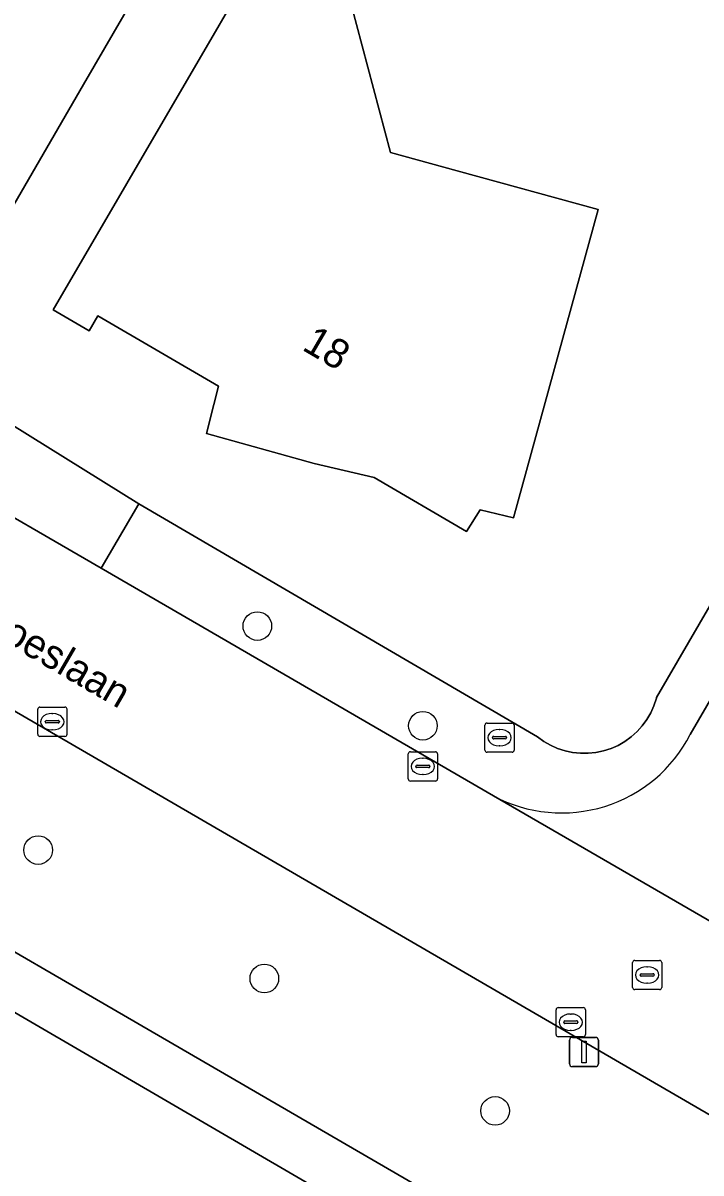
# Model space of a CAD drawing. Extents: x 157320 to 158835, y 386650 to 388491.
# Drawn here: x 158339.84 to 158363.01, y 387164.81 to 387204.11 of the extents above; entities that cross this region are included whole.
import ezdxf

# ---------------------------------------------------------------- set-up
doc = ezdxf.new("R2010")
doc.units = 0
for name, color, linetype in [('IMGEO_Berm_groen', 7, 'Continuous'), ('IMGEO_Boom', 7, 'Continuous'), ('IMGEO_Brandkraan', 7, 'Continuous'), ('IMGEO_Erf', 7, 'Continuous'), ('IMGEO_Groenvoorziening', 7, 'Continuous'), ('IMGEO_Kolk', 7, 'Continuous'), ('IMGEO_Lichtmast', 7, 'Continuous'), ('IMGEO_Openbare_ruimte_label', 7, 'Continuous'), ('IMGEO_Pand', 7, 'Continuous'), ('IMGEO_Pand_nummerreeks', 7, 'Continuous'), ('IMGEO_Rijbaan_lokaal_gesloten', 7, 'Continuous'), ('IMGEO_Rioolput', 7, 'Continuous'), ('IMGEO_Voetpad_halfverhard', 7, 'Continuous'), ('IMGEO_Voetpad_open', 7, 'Continuous')]:
    doc.layers.add(name, color=color, linetype=linetype)

msp = doc.modelspace()

# ---------------------------------------------------------------- linework, layer by layer
at = {"layer": 'IMGEO_Berm_groen'}
for points in [[(158382.376, 387216.979), (158361.487, 387181.06), (158361.481, 387181.036), (158361.398, 387180.782), (158361.289, 387180.539), (158361.156, 387180.308), (158360.999, 387180.093), (158360.821, 387179.895), (158360.622, 387179.716), (158360.407, 387179.56), (158360.176, 387179.427), (158359.932, 387179.319), (158359.678, 387179.236), (158359.418, 387179.181), (158359.152, 387179.154), (158358.886, 387179.154), (158358.621, 387179.182), (158358.36, 387179.237), (158358.107, 387179.32), (158357.865, 387179.428), (158357.633, 387179.562), (158357.417, 387179.719), (158343.795, 387187.676), (158342.509, 387185.483), (158355.916, 387177.697)], [(158362.64, 387179.793), (158383.752, 387216.141)]]:
    msp.add_lwpolyline(points, dxfattribs=at)
msp.add_arc((158358.242, 387182.068), 4.951, 241.9787, 332.6478, dxfattribs=at)
at = {"layer": 'IMGEO_Boom'}
for centre in [(158347.847, 387183.504), (158353.503, 387180.098), (158340.358, 387175.848), (158348.086, 387171.458), (158355.972, 387166.934)]:
    msp.add_circle(centre, 0.489, dxfattribs=at)
at = {"layer": 'IMGEO_Brandkraan'}
for p, q in [((158355.623, 387179.264), (158355.623, 387180.116)), ((158355.698, 387180.19), (158356.55, 387180.19)), ((158356.624, 387180.116), (158356.624, 387179.264)), ((158355.925, 387179.733), (158356.323, 387179.733)), ((158356.111, 387179.97), (158356.136, 387179.97)), ((158355.882, 387179.684), (158355.882, 387179.696)), ((158356.32, 387179.647), (158355.922, 387179.647)), ((158356.134, 387179.41), (158356.109, 387179.41)), ((158356.366, 387179.696), (158356.366, 387179.684)), ((158356.55, 387179.19), (158355.698, 387179.19))]:
    msp.add_line(p, q, dxfattribs=at)
for points in [[(158355.623, 387179.264), (158355.623, 387180.116)], [(158355.698, 387180.19), (158356.55, 387180.19)], [(158356.624, 387180.116), (158356.624, 387179.264)], [(158356.55, 387179.19), (158355.698, 387179.19)]]:
    msp.add_lwpolyline(points, dxfattribs=at)
for centre, radius, start, end in [((158355.7, 387180.114), 0.0765, 91.552, 178.448), ((158355.7, 387180.114), 0.0765, 91.552, 178.448), ((158356.548, 387180.114), 0.0765, 1.552, 88.448), ((158356.548, 387180.114), 0.0765, 1.552, 88.448), ((158355.922, 387179.693), 0.0403, 85.8775, 175.7526), ((158356.327, 387179.695), 0.0386, 1.7309, 96.639), ((158355.919, 387179.683), 0.0366, 178.938, 274.7102), ((158356.323, 387179.69), 0.043, 264.8664, 352.4533), ((158355.7, 387179.266), 0.0765, 181.552, 268.448), ((158355.7, 387179.266), 0.0765, 181.552, 268.448), ((158356.548, 387179.266), 0.0765, 271.552, 358.448), ((158356.548, 387179.266), 0.0765, 271.552, 358.448)]:
    msp.add_arc(centre, radius, start, end, dxfattribs=at)
for centre, major_axis, ratio, start_param, end_param in [((158356.11, 387179.69), (-0.387, 0.002), 0.722429, 4.712389, 7.853982), ((158356.135, 387179.69), (-0.39, 0.002), 0.717154, 1.570796, 4.712389)]:
    msp.add_ellipse(centre, major_axis=major_axis, ratio=ratio, start_param=start_param, end_param=end_param, dxfattribs=at)
at = {"layer": 'IMGEO_Erf'}
msp.add_lwpolyline([(158338.774, 387190.807), (158343.795, 387187.676), (158357.417, 387179.719), (158357.633, 387179.562), (158357.865, 387179.428), (158358.107, 387179.32), (158358.36, 387179.237), (158358.621, 387179.182), (158358.886, 387179.154), (158359.152, 387179.154), (158359.418, 387179.181), (158359.678, 387179.236), (158359.932, 387179.319), (158360.176, 387179.427), (158360.407, 387179.56), (158360.622, 387179.716), (158360.821, 387179.895), (158360.999, 387180.093), (158361.156, 387180.308), (158361.289, 387180.539), (158361.398, 387180.782), (158361.481, 387181.036), (158361.487, 387181.06), (158382.376, 387216.979)], dxfattribs=at)
for points in [[(158345.387, 387208.021), (158341.905, 387202.01), (158339.398, 387197.683), (158334.017, 387200.8), (158332.385, 387198.01), (158325.218, 387202.201), (158327.077, 387205.389), (158328.137, 387207.207), (158324.684, 387209.22), (158327.203, 387213.54), (158328.559, 387215.867), (158332.284, 387213.718), (158330.662, 387210.952), (158337.297, 387207.061), (158339.773, 387211.283)], [(158349.778, 387209.599), (158351.465, 387212.495), (158357.58, 387208.874), (158350.465, 387206.996), (158352.394, 387199.685), (158354.672, 387199.059), (158359.493, 387197.735), (158356.6, 387187.203), (158355.466, 387187.476), (158354.991, 387186.737), (158351.844, 387188.586), (158349.794, 387189.062), (158346.105, 387190.088), (158346.358, 387191.078), (158346.517, 387191.697), (158342.4, 387194.101), (158342.1, 387193.592), (158340.876, 387194.312), (158343.392, 387198.633)]]:
    msp.add_lwpolyline(points, close=True, dxfattribs=at)
at = {"layer": 'IMGEO_Groenvoorziening'}
for points in [[(158389.595, 387151.506), (158387.508, 387152.728), (158339.479, 387180.639)], [(158336.774, 387173.974), (158389.324, 387143.457)], [(158377.225, 387148.341), (158335.894, 387172.422)]]:
    msp.add_lwpolyline(points, dxfattribs=at)
at = {"layer": 'IMGEO_Kolk'}
for p, q in [((158340.342, 387179.808), (158340.342, 387180.66)), ((158340.417, 387180.734), (158341.269, 387180.734)), ((158340.83, 387180.514), (158340.855, 387180.514)), ((158341.343, 387180.66), (158341.343, 387179.808)), ((158340.601, 387180.228), (158340.601, 387180.24)), ((158341.039, 387180.191), (158340.641, 387180.191)), ((158340.644, 387180.277), (158341.042, 387180.277)), ((158341.085, 387180.24), (158341.085, 387180.228)), ((158341.269, 387179.734), (158340.417, 387179.734)), ((158340.853, 387179.954), (158340.828, 387179.954)), ((158353.003, 387178.281), (158353.003, 387179.133)), ((158353.078, 387179.207), (158353.93, 387179.207)), ((158353.491, 387178.987), (158353.516, 387178.987)), ((158354.004, 387179.133), (158354.004, 387178.281)), ((158353.262, 387178.701), (158353.262, 387178.713)), ((158353.7, 387178.664), (158353.302, 387178.664)), ((158353.305, 387178.75), (158353.703, 387178.75)), ((158353.746, 387178.713), (158353.746, 387178.701)), ((158353.93, 387178.207), (158353.078, 387178.207)), ((158353.514, 387178.427), (158353.489, 387178.427)), ((158358.055, 387169.539), (158358.055, 387170.391)), ((158358.13, 387170.465), (158358.982, 387170.465)), ((158359.056, 387170.391), (158359.056, 387169.539)), ((158358.314, 387169.959), (158358.314, 387169.971)), ((158358.752, 387169.922), (158358.354, 387169.922)), ((158358.357, 387170.008), (158358.755, 387170.008)), ((158358.543, 387170.245), (158358.568, 387170.245)), ((158358.798, 387169.971), (158358.798, 387169.959)), ((158358.566, 387169.685), (158358.541, 387169.685)), ((158358.982, 387169.465), (158358.13, 387169.465))]:
    msp.add_line(p, q, dxfattribs=at)
for points in [[(158340.342, 387179.808), (158340.342, 387180.66)], [(158340.417, 387180.734), (158341.269, 387180.734)], [(158341.343, 387180.66), (158341.343, 387179.808)], [(158341.269, 387179.734), (158340.417, 387179.734)], [(158353.003, 387178.281), (158353.003, 387179.133)], [(158353.078, 387179.207), (158353.93, 387179.207)], [(158354.004, 387179.133), (158354.004, 387178.281)], [(158353.93, 387178.207), (158353.078, 387178.207)], [(158358.055, 387169.539), (158358.055, 387170.391)], [(158358.13, 387170.465), (158358.982, 387170.465)], [(158359.056, 387170.391), (158359.056, 387169.539)], [(158358.982, 387169.465), (158358.13, 387169.465)]]:
    msp.add_lwpolyline(points, dxfattribs=at)
for centre, radius, start, end in [((158340.419, 387180.658), 0.0765, 91.552, 178.448), ((158340.419, 387180.658), 0.0765, 91.552, 178.448), ((158341.267, 387180.658), 0.0765, 1.552, 88.448), ((158341.267, 387180.658), 0.0765, 1.552, 88.448), ((158340.641, 387180.237), 0.0403, 85.8775, 175.7526), ((158340.638, 387180.227), 0.0366, 178.938, 274.7102), ((158341.042, 387180.234), 0.043, 264.8664, 352.4533), ((158341.046, 387180.239), 0.0386, 1.7309, 96.639), ((158340.419, 387179.81), 0.0765, 181.552, 268.448), ((158340.419, 387179.81), 0.0765, 181.552, 268.448), ((158341.267, 387179.81), 0.0765, 271.552, 358.448), ((158341.267, 387179.81), 0.0765, 271.552, 358.448), ((158353.08, 387179.131), 0.0765, 91.552, 178.448), ((158353.08, 387179.131), 0.0765, 91.552, 178.448), ((158353.928, 387179.131), 0.0765, 1.552, 88.448), ((158353.928, 387179.131), 0.0765, 1.552, 88.448), ((158353.302, 387178.71), 0.0403, 85.8775, 175.7526), ((158353.299, 387178.7), 0.0366, 178.938, 274.7102), ((158353.703, 387178.707), 0.043, 264.8664, 352.4533), ((158353.707, 387178.712), 0.0386, 1.7309, 96.639), ((158353.08, 387178.283), 0.0765, 181.552, 268.448), ((158353.08, 387178.283), 0.0765, 181.552, 268.448), ((158353.928, 387178.283), 0.0765, 271.552, 358.448), ((158353.928, 387178.283), 0.0765, 271.552, 358.448), ((158358.132, 387170.389), 0.0765, 91.552, 178.448), ((158358.132, 387170.389), 0.0765, 91.552, 178.448), ((158358.98, 387170.389), 0.0765, 1.552, 88.448), ((158358.98, 387170.389), 0.0765, 1.552, 88.448), ((158358.354, 387169.968), 0.0403, 85.8775, 175.7526), ((158358.351, 387169.958), 0.0366, 178.938, 274.7102), ((158358.755, 387169.965), 0.043, 264.8664, 352.4533), ((158358.759, 387169.97), 0.0386, 1.7309, 96.639), ((158358.132, 387169.541), 0.0765, 181.552, 268.448), ((158358.132, 387169.541), 0.0765, 181.552, 268.448), ((158358.98, 387169.541), 0.0765, 271.552, 358.448), ((158358.98, 387169.541), 0.0765, 271.552, 358.448)]:
    msp.add_arc(centre, radius, start, end, dxfattribs=at)
for centre, major_axis, ratio, start_param, end_param in [((158340.829, 387180.234), (-0.387, 0.002), 0.722429, 4.712389, 7.853982), ((158340.854, 387180.234), (-0.39, 0.002), 0.717154, 1.570796, 4.712389), ((158353.49, 387178.707), (-0.387, 0.002), 0.722429, 4.712389, 7.853982), ((158353.515, 387178.707), (-0.39, 0.002), 0.717154, 1.570796, 4.712389), ((158358.542, 387169.965), (-0.387, 0.002), 0.722429, 4.712389, 7.853982), ((158358.567, 387169.965), (-0.39, 0.002), 0.717154, 1.570796, 4.712389)]:
    msp.add_ellipse(centre, major_axis=major_axis, ratio=ratio, start_param=start_param, end_param=end_param, dxfattribs=at)
at = {"layer": 'IMGEO_Lichtmast'}
for p, q in [((158358.512, 387168.546), (158358.512, 387169.346)), ((158358.512, 387169.346), (158358.512, 387168.546)), ((158358.612, 387169.446), (158359.402, 387169.446)), ((158359.402, 387169.446), (158358.612, 387169.446)), ((158359.502, 387169.346), (158359.502, 387168.546)), ((158359.502, 387168.546), (158359.502, 387169.346)), ((158359.402, 387168.446), (158358.612, 387168.446)), ((158358.612, 387168.446), (158359.402, 387168.446))]:
    msp.add_line(p, q, dxfattribs=at)
msp.add_lwpolyline([(158358.932, 387169.321), (158359.082, 387169.321), (158359.082, 387168.571), (158358.932, 387168.571), (158358.932, 387169.321)], dxfattribs=at)
for centre, start, end in [((158358.612, 387169.346), 90, 180), ((158358.612, 387169.346), 90, 180), ((158359.402, 387169.346), 0, 90), ((158359.402, 387169.346), 360, 90), ((158358.612, 387168.546), 180, 270), ((158358.612, 387168.546), 180, 270), ((158359.402, 387168.546), 270, 0), ((158359.402, 387168.546), 270, 0)]:
    msp.add_arc(centre, 0.1, start, end, dxfattribs=at)
at = {"layer": 'IMGEO_Pand'}
for points in [[(158341.905, 387202.01), (158345.387, 387208.021), (158339.773, 387211.283), (158337.297, 387207.061), (158330.662, 387210.952), (158332.284, 387213.718), (158328.559, 387215.867), (158327.203, 387213.54), (158324.684, 387209.22), (158328.137, 387207.207), (158327.077, 387205.389), (158325.218, 387202.201), (158332.385, 387198.01), (158334.017, 387200.8), (158339.398, 387197.683)], [(158350.465, 387206.996), (158357.58, 387208.874), (158351.465, 387212.495), (158349.778, 387209.599), (158343.392, 387198.633), (158340.876, 387194.312), (158342.1, 387193.592), (158342.4, 387194.101), (158346.517, 387191.697), (158346.358, 387191.078), (158346.105, 387190.088), (158349.794, 387189.062), (158351.844, 387188.586), (158354.991, 387186.737), (158355.466, 387187.476), (158356.6, 387187.203), (158359.493, 387197.735), (158354.672, 387199.059), (158352.394, 387199.685)]]:
    msp.add_lwpolyline(points, close=True, dxfattribs=at)
at = {"layer": 'IMGEO_Rijbaan_lokaal_gesloten'}
for points in [[(158385.105, 387218.493), (158384.54, 387217.528), (158383.752, 387216.141), (158362.64, 387179.793)], [(158303.972, 387201.262), (158308.937, 387198.352), (158313.493, 387195.716), (158326.862, 387187.971), (158335.95, 387182.69), (158339.479, 387180.639), (158387.508, 387152.728), (158389.595, 387151.506), (158404.702, 387142.768), (158409.43, 387140.01), (158416.009, 387136.171), (158416.139, 387136.083), (158416.267, 387135.993)], [(158447.864, 387087.844), (158446.823, 387089.94), (158438.351, 387106.901), (158434.698, 387114.214), (158424.279, 387135.071), (158419.156, 387140.381), (158412.255, 387144.966), (158404.697, 387149.361), (158403.676, 387149.943), (158369.214, 387169.995), (158355.916, 387177.697), (158342.509, 387185.483), (158337.433, 387188.422), (158322.315, 387197.205)], [(158355.916, 387177.697), (158369.214, 387169.995)]]:
    msp.add_lwpolyline(points, dxfattribs=at)
msp.add_arc((158358.242, 387182.068), 4.951, 241.9787, 332.6478, dxfattribs=at)
at = {"layer": 'IMGEO_Rioolput'}
for p, q in [((158360.665, 387171.152), (158360.665, 387172.004)), ((158360.74, 387172.078), (158361.592, 387172.078)), ((158361.666, 387172.004), (158361.666, 387171.152)), ((158360.924, 387171.572), (158360.924, 387171.584)), ((158361.362, 387171.535), (158360.964, 387171.535)), ((158360.967, 387171.621), (158361.365, 387171.621)), ((158361.153, 387171.858), (158361.178, 387171.858)), ((158361.408, 387171.584), (158361.408, 387171.572)), ((158361.592, 387171.078), (158360.74, 387171.078)), ((158361.176, 387171.298), (158361.151, 387171.298))]:
    msp.add_line(p, q, dxfattribs=at)
for points in [[(158360.665, 387171.152), (158360.665, 387172.004)], [(158360.74, 387172.078), (158361.592, 387172.078)], [(158361.666, 387172.004), (158361.666, 387171.152)], [(158361.592, 387171.078), (158360.74, 387171.078)]]:
    msp.add_lwpolyline(points, dxfattribs=at)
for centre, radius, start, end in [((158360.742, 387172.002), 0.0765, 91.552, 178.448), ((158360.742, 387172.002), 0.0765, 91.552, 178.448), ((158361.59, 387172.002), 0.0765, 1.552, 88.448), ((158361.59, 387172.002), 0.0765, 1.552, 88.448), ((158360.964, 387171.581), 0.0403, 85.8775, 175.7526), ((158360.961, 387171.571), 0.0366, 178.938, 274.7102), ((158361.365, 387171.578), 0.043, 264.8664, 352.4533), ((158361.369, 387171.583), 0.0386, 1.7309, 96.639), ((158360.742, 387171.154), 0.0765, 181.552, 268.448), ((158360.742, 387171.154), 0.0765, 181.552, 268.448), ((158361.59, 387171.154), 0.0765, 271.552, 358.448), ((158361.59, 387171.154), 0.0765, 271.552, 358.448)]:
    msp.add_arc(centre, radius, start, end, dxfattribs=at)
for centre, major_axis, ratio, start_param, end_param in [((158361.152, 387171.578), (-0.387, 0.002), 0.722429, 4.712389, 7.853982), ((158361.177, 387171.578), (-0.39, 0.002), 0.717154, 1.570796, 4.712389)]:
    msp.add_ellipse(centre, major_axis=major_axis, ratio=ratio, start_param=start_param, end_param=end_param, dxfattribs=at)
at = {"layer": 'IMGEO_Voetpad_halfverhard'}
for points in [[(158389.324, 387143.457), (158336.774, 387173.974)], [(158335.894, 387172.422), (158377.225, 387148.341), (158377.238, 387148.348), (158382.296, 387145.409), (158382.291, 387145.399), (158388.333, 387141.883)]]:
    msp.add_lwpolyline(points, dxfattribs=at)
at = {"layer": 'IMGEO_Voetpad_open'}
msp.add_lwpolyline([(158338.774, 387190.807), (158337.433, 387188.422), (158342.509, 387185.483), (158343.795, 387187.676)], close=True, dxfattribs=at)

# ---------------------------------------------------------------- texts
at = {"layer": 'IMGEO_Openbare_ruimte_label'}
msp.add_text('Jo Soeslaan', height=1, rotation=329.8714, dxfattribs=at).set_placement((158336.763, 387184.36))
at = {"layer": 'IMGEO_Pand_nummerreeks'}
msp.add_text('18', height=1, rotation=329.6782, dxfattribs=at).set_placement((158349.336, 387192.963))

doc.saveas('drawing.dxf')
